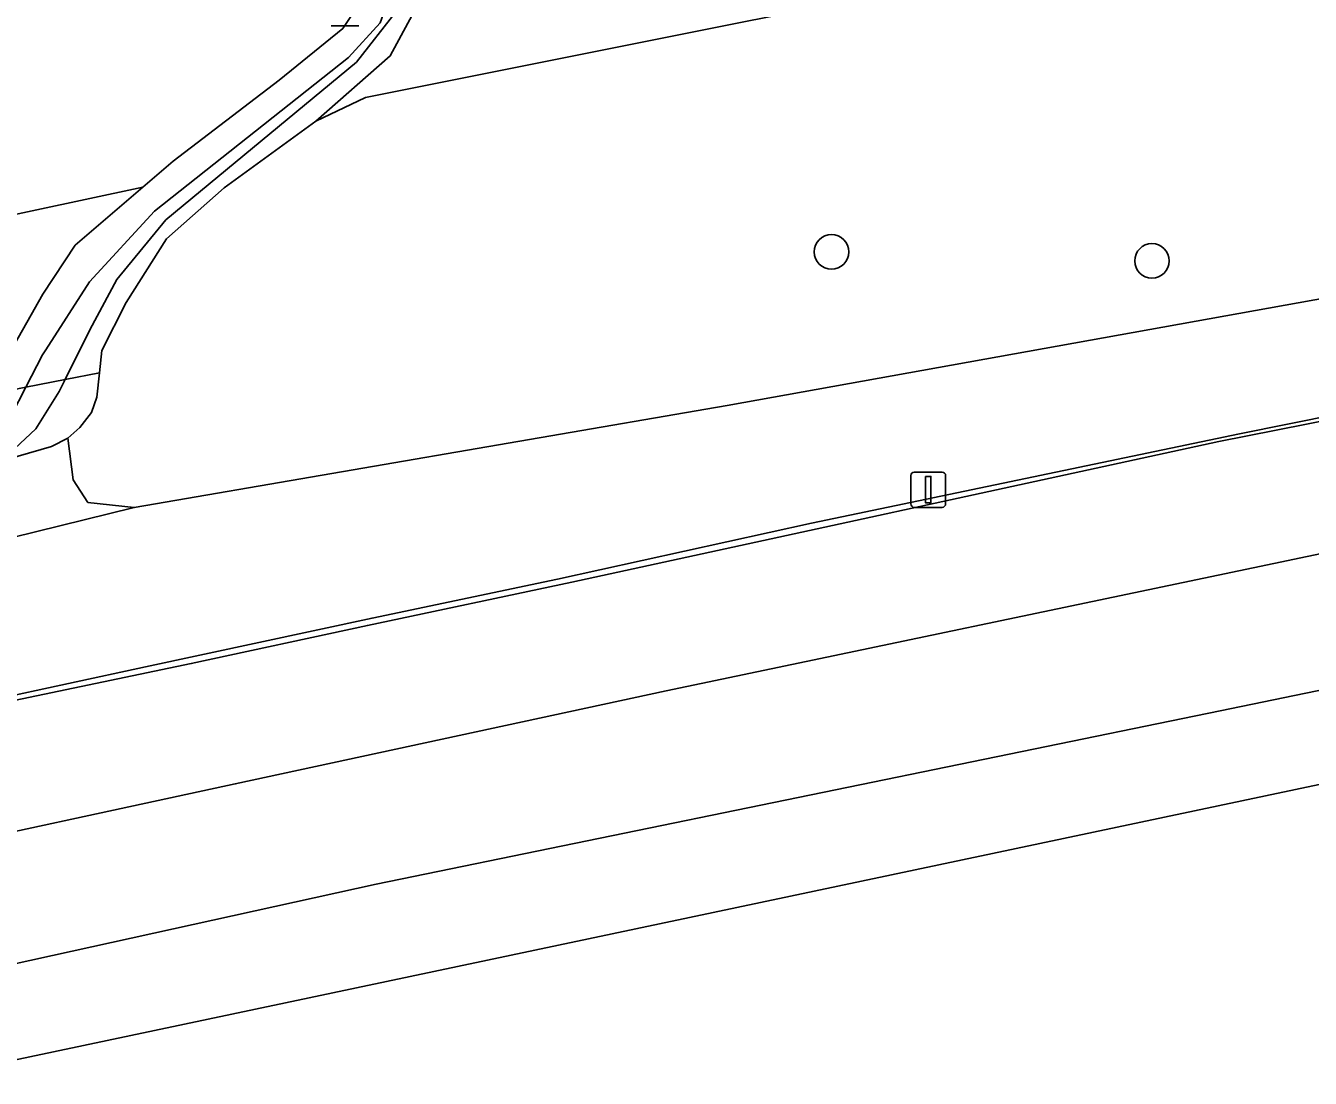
# Model space of a CAD drawing. Extents: x 162722 to 165104, y 384719 to 386284.
# Drawn here: x 164650.99 to 164687.42, y 385114.95 to 385144.79 of the extents above; entities that cross this region are included whole.
import ezdxf

# ---------------------------------------------------------------- set-up
doc = ezdxf.new("R2010")
doc.units = 0
for name, color, linetype in [('IMGEO_Afsluitpaal', 7, 'Continuous'), ('IMGEO_Berm_groen', 7, 'Continuous'), ('IMGEO_Berm_open', 7, 'Continuous'), ('IMGEO_Boom', 7, 'Continuous'), ('IMGEO_Gemengd_bos', 7, 'Continuous'), ('IMGEO_Groenvoorziening', 7, 'Continuous'), ('IMGEO_Lichtmast', 7, 'Continuous'), ('IMGEO_Loofbos', 7, 'Continuous'), ('IMGEO_Oever', 7, 'Continuous'), ('IMGEO_Rijbaan_regionaal_gesloten', 7, 'Continuous'), ('IMGEO_Sloot', 7, 'Continuous'), ('IMGEO_Waterloop', 7, 'Continuous')]:
    doc.layers.add(name, color=color, linetype=linetype)

msp = doc.modelspace()

# ---------------------------------------------------------------- linework, layer by layer
at = {"layer": 'IMGEO_Afsluitpaal'}
for p, q in [((164660.439, 385144.789), (164659.649, 385144.789)), ((164659.649, 385144.789), (164660.439, 385144.789))]:
    msp.add_line(p, q, dxfattribs=at)
at = {"layer": 'IMGEO_Berm_groen'}
msp.add_lwpolyline([(164690.541, 385137.56), (164670.88, 385134.026), (164654.066, 385131.131), (164640.214, 385127.724), (164606.445, 385120.144), (164607.374, 385116.102), (164613.878, 385117.545), (164623.199, 385119.683), (164631.059, 385121.484), (164638.716, 385123.178), (164641.746, 385123.841), (164647.823, 385125.199), (164654.388, 385126.618), (164660.811, 385127.996), (164666.072, 385129.101), (164673.274, 385130.689), (164685.408, 385133.216), (164693.719, 385134.891)], dxfattribs=at)
msp.add_lwpolyline([(164654.066, 385131.131), (164652.754, 385131.275), (164652.336, 385131.913), (164652.187, 385133.094), (164651.726, 385132.861), (164645.158, 385130.96), (164633.589, 385128.344), (164613.003, 385123.579), (164611.465, 385123.376), (164610.378, 385123.425), (164609.613, 385123.476), (164608.469, 385123.891), (164607.829, 385124.252), (164607.454, 385124.621), (164606.997, 385125.315), (164602.789, 385124.391), (164603.074, 385123.047), (164605.666, 385123.686), (164606.445, 385120.144), (164640.214, 385127.724)], close=True, dxfattribs=at)
at = {"layer": 'IMGEO_Berm_open'}
for points in [[(164646.085, 385124.702), (164655.683, 385126.706), (164660.681, 385127.788), (164666.475, 385129.014), (164684.822, 385133.002), (164695.531, 385135.119)], [(164693.719, 385134.891), (164685.408, 385133.216), (164673.274, 385130.689), (164666.072, 385129.101), (164660.811, 385127.996), (164654.388, 385126.618), (164647.823, 385125.199)]]:
    msp.add_lwpolyline(points, dxfattribs=at)
at = {"layer": 'IMGEO_Boom'}
for centre in [(164673.841, 385138.378), (164682.928, 385138.123)]:
    msp.add_circle(centre, 0.489, dxfattribs=at)
at = {"layer": 'IMGEO_Gemengd_bos'}
msp.add_lwpolyline([(164650.441, 385135.357), (164651.479, 385137.179), (164652.391, 385138.564), (164654.312, 385140.212), (164645.151, 385138.257), (164608.214, 385130.374), (164608.725, 385128.438), (164609.04, 385127.012), (164609.182, 385126.72), (164609.26, 385126.591), (164646.281, 385134.449)], close=True, dxfattribs=at)
at = {"layer": 'IMGEO_Groenvoorziening'}
for points in [[(164610.239, 385157.258), (164607.147, 385144.58), (164606.741, 385142.514), (164606.595, 385139.529), (164606.722, 385137.171), (164607.028, 385134.87), (164608.214, 385130.374), (164645.151, 385138.257), (164654.312, 385140.212), (164655.17, 385140.949), (164658.173, 385143.25), (164659.98, 385144.71), (164661.076, 385146.35)], [(164662.699, 385146.479), (164661.327, 385143.932), (164659.217, 385142.086), (164660.628, 385142.754), (164670.837, 385144.797)]]:
    msp.add_lwpolyline(points, dxfattribs=at)
at = {"layer": 'IMGEO_Lichtmast'}
for p, q in [((164676.088, 385131.236), (164676.088, 385132.036)), ((164676.088, 385132.036), (164676.088, 385131.236)), ((164676.188, 385132.136), (164676.978, 385132.136)), ((164676.978, 385132.136), (164676.188, 385132.136)), ((164677.078, 385132.036), (164677.078, 385131.236)), ((164677.078, 385131.236), (164677.078, 385132.036)), ((164676.978, 385131.136), (164676.188, 385131.136)), ((164676.188, 385131.136), (164676.978, 385131.136))]:
    msp.add_line(p, q, dxfattribs=at)
msp.add_lwpolyline([(164676.508, 385132.011), (164676.658, 385132.011), (164676.658, 385131.261), (164676.508, 385131.261), (164676.508, 385132.011)], dxfattribs=at)
for centre, start, end in [((164676.188, 385132.036), 90, 180), ((164676.188, 385132.036), 90, 180), ((164676.978, 385132.036), 0, 90), ((164676.978, 385132.036), 360, 90), ((164676.188, 385131.236), 180, 270), ((164676.188, 385131.236), 180, 270), ((164676.978, 385131.236), 270, 0), ((164676.978, 385131.236), 270, 0)]:
    msp.add_arc(centre, 0.1, start, end, dxfattribs=at)
at = {"layer": 'IMGEO_Loofbos'}
msp.add_lwpolyline([(164701.972, 385148.875), (164680.842, 385147.422), (164680.77, 385146.784), (164670.837, 385144.797), (164660.628, 385142.754), (164659.217, 385142.086), (164656.614, 385140.196), (164654.986, 385138.747), (164653.843, 385136.941), (164653.15, 385135.585), (164653.081, 385134.949), (164653.006, 385134.26), (164652.851, 385133.827), (164652.522, 385133.4), (164652.187, 385133.094), (164652.336, 385131.913), (164652.754, 385131.275), (164654.066, 385131.131), (164670.88, 385134.026), (164690.541, 385137.56)], dxfattribs=at)
at = {"layer": 'IMGEO_Oever'}
for points in [[(164661.495, 385145.19), (164660.369, 385143.754), (164654.96, 385139.284), (164653.571, 385137.596), (164652.805, 385136.169), (164652.105, 385134.757), (164653.081, 385134.949), (164653.15, 385135.585), (164653.843, 385136.941), (164654.986, 385138.747), (164656.614, 385140.196), (164659.217, 385142.086), (164661.327, 385143.932), (164662.699, 385146.479)], [(164661.076, 385146.35), (164659.98, 385144.71), (164658.173, 385143.25), (164655.17, 385140.949), (164654.312, 385140.212), (164652.391, 385138.564), (164651.479, 385137.179), (164650.441, 385135.357), (164650.063, 385134.693), (164649.785, 385134.301), (164650.993, 385134.539), (164651.466, 385135.458), (164651.558, 385135.6), (164652.803, 385137.525), (164654.644, 385139.53), (164660.143, 385143.888), (164661.045, 385144.87)], [(164645.158, 385130.96), (164651.726, 385132.861), (164652.187, 385133.094), (164652.522, 385133.4), (164652.851, 385133.827), (164653.006, 385134.26), (164653.081, 385134.949), (164652.105, 385134.757), (164651.94, 385134.424), (164651.28, 385133.36), (164650.685, 385132.8)]]:
    msp.add_lwpolyline(points, dxfattribs=at)
msp.add_lwpolyline([(164650.993, 385134.539), (164649.785, 385134.301), (164649.613, 385134.06), (164648.835, 385133.605), (164632.875, 385130.472), (164612.272, 385125.961), (164611.346, 385125.726), (164610.634, 385125.739), (164610.202, 385125.823), (164609.911, 385125.954), (164608.647, 385125.677), (164608.809, 385125.396), (164609.421, 385124.773), (164610.103, 385124.633), (164611.77, 385124.866), (164619.543, 385126.628), (164627.837, 385128.552), (164636.464, 385130.47), (164648.642, 385132.794), (164649.786, 385133.151), (164650.589, 385133.753)], close=True, dxfattribs=at)
at = {"layer": 'IMGEO_Rijbaan_regionaal_gesloten'}
for points in [[(164726.735, 385137.519), (164726.625, 385138.136), (164726.194, 385140.536), (164726.091, 385141.11), (164717.167, 385139.373), (164712.782, 385138.503), (164704.104, 385136.719), (164695.531, 385135.119), (164684.822, 385133.002), (164666.475, 385129.014), (164660.681, 385127.788), (164655.683, 385126.706), (164646.085, 385124.702), (164646.213, 385124.118), (164646.644, 385122.166), (164646.875, 385121.12), (164656.932, 385123.294), (164669.156, 385125.938), (164686.385, 385129.546), (164698.675, 385132.124), (164710.11, 385134.458)], [(164727.38, 385133.926), (164726.735, 385137.519), (164710.11, 385134.458), (164698.675, 385132.124), (164686.385, 385129.546), (164669.156, 385125.938), (164656.932, 385123.294), (164646.875, 385121.12), (164647.274, 385119.31), (164647.667, 385117.529), (164660.931, 385120.458), (164684.865, 385125.368), (164708.743, 385130.288), (164720.928, 385132.686)], [(164648.236, 385114.95), (164727.771, 385131.748), (164727.38, 385133.926), (164720.928, 385132.686), (164708.743, 385130.288), (164684.865, 385125.368), (164660.931, 385120.458), (164647.667, 385117.529), (164648.046, 385115.813)]]:
    msp.add_lwpolyline(points, close=True, dxfattribs=at)
at = {"layer": 'IMGEO_Sloot'}
msp.add_lwpolyline([(164652.105, 385134.757), (164650.993, 385134.539), (164650.589, 385133.753), (164649.786, 385133.151), (164648.642, 385132.794), (164636.464, 385130.47), (164627.837, 385128.552), (164619.543, 385126.628), (164611.77, 385124.866), (164610.103, 385124.633), (164609.421, 385124.773), (164608.809, 385125.396), (164608.647, 385125.677), (164607.748, 385125.48), (164608.401, 385124.516), (164609.153, 385124.115), (164610.166, 385123.955), (164612.195, 385124.367), (164623.584, 385126.815), (164634.351, 385129.189), (164645.073, 385131.382), (164650.685, 385132.8), (164651.28, 385133.36), (164651.94, 385134.424)], close=True, dxfattribs=at)
at = {"layer": 'IMGEO_Waterloop'}
msp.add_lwpolyline([(164677.695, 385204.525), (164677.643, 385204.397), (164677.607, 385204.276), (164670.816, 385181.527), (164668.635, 385168.291), (164666.277, 385159.604), (164665.57, 385157.42), (164661.045, 385144.87), (164660.143, 385143.888), (164654.644, 385139.53), (164652.803, 385137.525), (164651.558, 385135.6), (164651.466, 385135.458), (164650.993, 385134.539), (164652.105, 385134.757), (164652.805, 385136.169), (164653.571, 385137.596), (164654.96, 385139.284), (164660.369, 385143.754), (164661.495, 385145.19), (164663.895, 385151.805), (164666.376, 385158.702), (164668.176, 385162.846), (164678.574, 385204.102)], dxfattribs=at)

doc.saveas('drawing.dxf')
